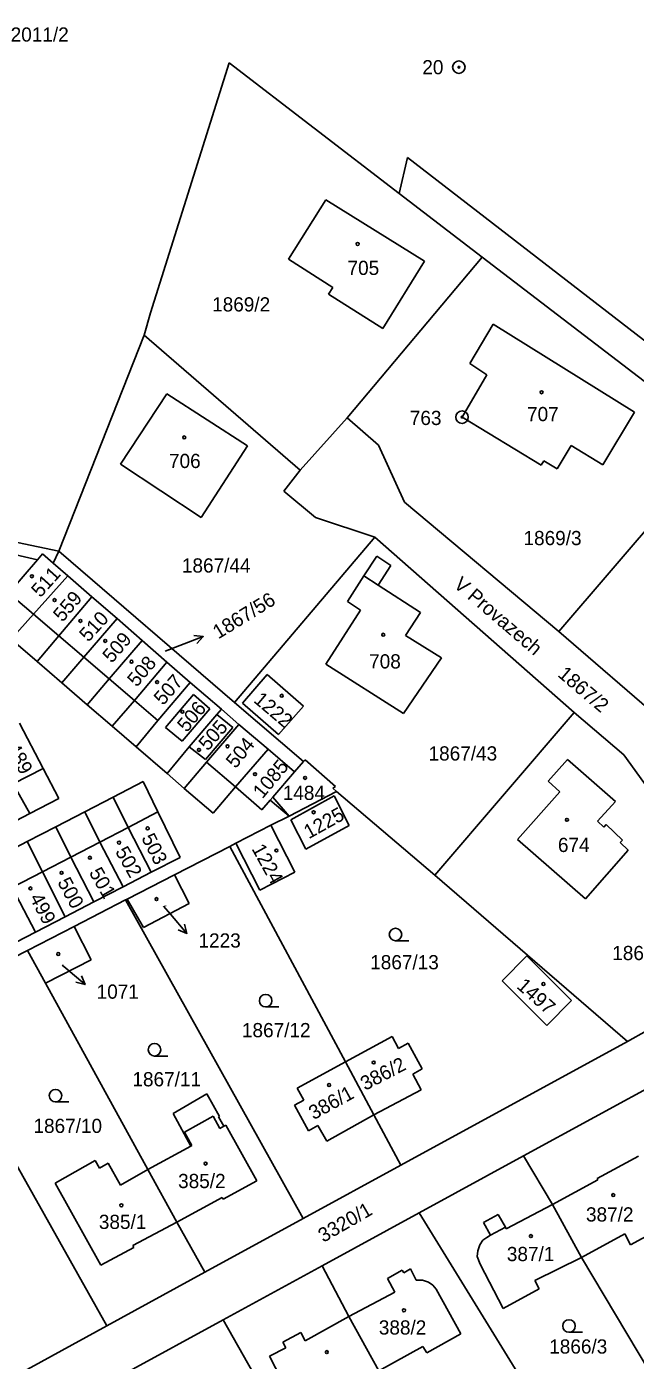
# Model space of a CAD drawing. Extents: x -763205 to -760228, y -1155311 to -1152844.
# Drawn here: x -761788.3 to -761715.4, y -1154690.1 to -1154530.5 of the extents above; entities that cross this region are included whole.
import ezdxf

# ---------------------------------------------------------------- set-up
doc = ezdxf.new("R2010")
doc.units = 0
for name, color, linetype in [('Vrstva 1', 7, 'Continuous'), ('Vrstva 15', 7, 'Continuous'), ('Vrstva 16', 7, 'Continuous'), ('Vrstva 17', 7, 'Continuous'), ('Vrstva 18', 7, 'Continuous'), ('Vrstva 19', 7, 'Continuous'), ('Vrstva 24', 7, 'Continuous'), ('Vrstva 25', 7, 'Continuous'), ('Vrstva 4', 7, 'Continuous'), ('Vrstva 6', 7, 'Continuous')]:
    doc.layers.add(name, color=color, linetype=linetype)

msp = doc.modelspace()

# ---------------------------------------------------------------- linework, layer by layer
at = {"layer": 'Vrstva 1'}
for p, q in [((-761773.43, -1154564.72), (-761764.03, -1154534.77)), ((-761764.03, -1154534.77), (-761743.66, -1154550.41)), ((-761743.66, -1154550.41), (-761733.71, -1154558.04)), ((-761756.93, -1154558.29), (-761752.45, -1154551.2)), ((-761752.45, -1154551.2), (-761740.63, -1154558.52)), ((-761756.93, -1154558.29), (-761751.59, -1154561.68)), ((-761749.88, -1154577.3), (-761733.71, -1154558.04)), ((-761745.63, -1154566.6), (-761740.63, -1154558.52)), ((-761733.71, -1154558.04), (-761705, -1154580.04)), ((-761752.12, -1154562.46), (-761751.59, -1154561.68)), ((-761752.12, -1154562.46), (-761745.63, -1154566.6)), ((-761774.2, -1154567.4), (-761773.43, -1154564.72)), ((-761735.2, -1154570.77), (-761732.4, -1154566.07)), ((-761732.4, -1154566.07), (-761715.48, -1154576.6)), ((-761784.4, -1154593.25), (-761774.2, -1154567.4)), ((-761774.2, -1154567.4), (-761755.53, -1154583.56)), ((-761735.2, -1154570.77), (-761733.14, -1154572.12)), ((-761736.13, -1154577.2), (-761733.14, -1154572.12)), ((-761777.05, -1154582.84), (-761771.49, -1154574.4)), ((-761771.49, -1154574.4), (-761761.83, -1154580.64)), ((-761755.53, -1154583.56), (-761749.88, -1154577.3)), ((-761749.88, -1154577.3), (-761746.15, -1154580.55)), ((-761736.13, -1154577.2), (-761726.65, -1154582.93)), ((-761719.28, -1154582.9), (-761715.48, -1154576.6)), ((-761767.37, -1154589.21), (-761761.83, -1154580.64)), ((-761746.15, -1154580.55), (-761743.03, -1154587.37)), ((-761724.73, -1154583.38), (-761723.06, -1154580.61)), ((-761724.52, -1154602.84), (-761705, -1154580.04)), ((-761723.06, -1154580.61), (-761719.28, -1154582.9)), ((-761726.65, -1154582.93), (-761726.34, -1154582.41)), ((-761726.34, -1154582.41), (-761724.73, -1154583.38)), ((-761777.05, -1154582.84), (-761767.37, -1154589.21)), ((-761757.46, -1154586.07), (-761755.53, -1154583.56)), ((-761757.46, -1154586.07), (-761753.68, -1154589.23)), ((-761743.03, -1154587.37), (-761724.52, -1154602.84)), ((-761812.28, -1154588.49), (-761786.99, -1154594.29)), ((-761753.68, -1154589.23), (-761746.59, -1154591.58)), ((-761763.39, -1154611.36), (-761746.59, -1154591.58)), ((-761746.59, -1154591.58), (-761722.69, -1154612.54)), ((-761786.99, -1154594.29), (-761786.36, -1154593.56)), ((-761786.36, -1154593.56), (-761785.1, -1154594.66)), ((-761785.1, -1154594.66), (-761784.4, -1154593.25)), ((-761784.4, -1154593.25), (-761763.39, -1154611.36)), ((-761790.39, -1154598.25), (-761786.99, -1154594.29)), ((-761785.1, -1154594.66), (-761783.34, -1154596.18)), ((-761747.87, -1154596.21), (-761746.34, -1154593.84)), ((-761746.34, -1154593.84), (-761744.65, -1154594.94)), ((-761746.18, -1154597.3), (-761744.65, -1154594.94)), ((-761787.44, -1154600.78), (-761783.34, -1154596.18)), ((-761783.34, -1154596.18), (-761780.46, -1154598.69)), ((-761749.86, -1154599.28), (-761747.87, -1154596.21)), ((-761746.18, -1154597.3), (-761741.11, -1154600.59)), ((-761784.42, -1154603.36), (-761780.46, -1154598.69)), ((-761780.46, -1154598.69), (-761777.45, -1154601.31)), ((-761749.86, -1154599.28), (-761748.27, -1154600.31)), ((-761790.11, -1154603.78), (-761787.44, -1154600.78)), ((-761781.43, -1154605.92), (-761777.45, -1154601.31)), ((-761777.45, -1154601.31), (-761774.43, -1154603.94)), ((-761752.45, -1154606.76), (-761748.27, -1154600.31)), ((-761742.89, -1154603.34), (-761741.11, -1154600.59)), ((-761787.03, -1154606.43), (-761784.42, -1154603.36)), ((-761742.89, -1154603.34), (-761738.58, -1154606.01)), ((-761724.52, -1154602.84), (-761711.97, -1154613.7)), ((-761790.11, -1154603.78), (-761787.03, -1154606.43)), ((-761778.4, -1154608.52), (-761774.43, -1154603.94)), ((-761774.43, -1154603.94), (-761771.47, -1154606.52)), ((-761787.03, -1154606.43), (-761784.05, -1154609)), ((-761784.05, -1154609), (-761781.43, -1154605.92)), ((-761775.37, -1154611.12), (-761771.47, -1154606.52)), ((-761771.47, -1154606.52), (-761768.7, -1154608.96)), ((-761743.12, -1154612.67), (-761738.58, -1154606.01)), ((-761762.43, -1154611.42), (-761759.47, -1154608.02)), ((-761759.47, -1154608.02), (-761755.13, -1154611.81)), ((-761752.45, -1154606.76), (-761743.12, -1154612.67)), ((-761784.05, -1154609), (-761781.02, -1154611.62)), ((-761781.02, -1154611.62), (-761778.4, -1154608.52)), ((-761772.56, -1154613.52), (-761768.7, -1154608.96)), ((-761768.7, -1154608.96), (-761764.95, -1154612.16)), ((-761778.02, -1154614.2), (-761775.37, -1154611.12)), ((-761763.39, -1154611.36), (-761755.1, -1154618.42)), ((-761781.02, -1154611.62), (-761778.02, -1154614.2)), ((-761768.8, -1154616.65), (-761765.51, -1154612.81)), ((-761765.51, -1154612.81), (-761764.95, -1154612.16)), ((-761764.95, -1154612.16), (-761762.84, -1154613.97)), ((-761762.43, -1154611.42), (-761758.09, -1154615.2)), ((-761758.09, -1154615.2), (-761755.13, -1154611.81)), ((-761739.4, -1154632.04), (-761722.69, -1154612.54)), ((-761722.69, -1154612.54), (-761716.77, -1154617.63)), ((-761789.11, -1154613.84), (-761786.29, -1154619.24)), ((-761778.02, -1154614.2), (-761775.17, -1154616.65)), ((-761775.17, -1154616.65), (-761772.56, -1154613.52)), ((-761766.74, -1154618.49), (-761762.84, -1154613.97)), ((-761762.84, -1154613.97), (-761759.36, -1154616.95)), ((-761775.17, -1154616.65), (-761771.45, -1154619.86)), ((-761771.45, -1154619.86), (-761768.8, -1154616.65)), ((-761763.26, -1154621.44), (-761759.36, -1154616.95)), ((-761759.36, -1154616.95), (-761756.2, -1154619.65)), ((-761716.77, -1154617.63), (-761701.1, -1154639.24)), ((-761786.29, -1154619.24), (-761784.41, -1154622.84)), ((-761769.4, -1154621.63), (-761766.74, -1154618.49)), ((-761756.2, -1154619.65), (-761755.1, -1154618.42)), ((-761754.91, -1154618.2), (-761755.1, -1154618.42)), ((-761751.3, -1154621.39), (-761754.91, -1154618.2)), ((-761725.82, -1154620.79), (-761723.48, -1154618.18)), ((-761723.48, -1154618.18), (-761717.75, -1154623.19)), ((-761777.9, -1154622.68), (-761774.33, -1154620.83)), ((-761774.33, -1154620.83), (-761772.55, -1154624.46)), ((-761771.45, -1154619.86), (-761769.4, -1154621.63)), ((-761758.78, -1154622.67), (-761756.2, -1154619.65)), ((-761725.82, -1154620.79), (-761724.4, -1154622.06)), ((-761789.88, -1154621.1), (-761787.87, -1154624.64)), ((-761769.4, -1154621.63), (-761765.94, -1154624.61)), ((-761765.94, -1154624.61), (-761763.26, -1154621.44)), ((-761763.26, -1154621.44), (-761760.09, -1154624.21)), ((-761756.83, -1154624.97), (-761751.15, -1154622.01)), ((-761756.65, -1154625.4), (-761751.46, -1154622.51)), ((-761751.61, -1154621.59), (-761751.3, -1154621.39)), ((-761751.15, -1154622.01), (-761751.61, -1154621.59)), ((-761751.46, -1154622.51), (-761749.64, -1154626.06)), ((-761751.15, -1154622.01), (-761739.4, -1154632.04)), ((-761729.49, -1154627.77), (-761724.4, -1154622.06)), ((-761787.87, -1154624.64), (-761784.41, -1154622.84)), ((-761781.31, -1154624.44), (-761777.9, -1154622.68)), ((-761777.9, -1154622.68), (-761776.12, -1154626.3)), ((-761760.09, -1154624.21), (-761759.09, -1154623.03)), ((-761759.09, -1154623.03), (-761758.78, -1154622.67)), ((-761759.09, -1154623.03), (-761756.83, -1154624.97)), ((-761719.89, -1154625.57), (-761717.75, -1154623.19)), ((-761791.34, -1154626.43), (-761787.87, -1154624.64)), ((-761784.78, -1154626.24), (-761781.31, -1154624.44)), ((-761781.31, -1154624.44), (-761779.52, -1154628.06)), ((-761772.55, -1154624.46), (-761769.88, -1154629.91)), ((-761759.02, -1154626.05), (-761756.83, -1154624.97)), ((-761756.65, -1154625.4), (-761754.84, -1154628.91)), ((-761719.89, -1154625.57), (-761719.15, -1154626.27)), ((-761788.2, -1154628.01), (-761784.78, -1154626.24)), ((-761784.78, -1154626.24), (-761782.98, -1154629.85)), ((-761776.12, -1154626.3), (-761773.37, -1154631.68)), ((-761763.21, -1154628.2), (-761759.02, -1154626.05)), ((-761759.02, -1154626.05), (-761756.14, -1154631.65)), ((-761754.84, -1154628.91), (-761749.64, -1154626.06)), ((-761719.15, -1154626.27), (-761718.87, -1154625.97)), ((-761718.87, -1154625.97), (-761716.9, -1154627.84)), ((-761791.8, -1154629.88), (-761788.2, -1154628.01)), ((-761788.2, -1154628.01), (-761786.39, -1154631.62)), ((-761779.52, -1154628.06), (-761776.73, -1154633.41)), ((-761770.58, -1154631.99), (-761763.94, -1154628.58)), ((-761763.94, -1154628.58), (-761763.21, -1154628.2)), ((-761763.94, -1154628.58), (-761750.08, -1154654.37)), ((-761763.21, -1154628.2), (-761760.33, -1154633.81)), ((-761729.49, -1154627.77), (-761721.36, -1154634.87)), ((-761717.17, -1154628.13), (-761716.9, -1154627.84)), ((-761717.17, -1154628.13), (-761716.24, -1154629.01)), ((-761782.98, -1154629.85), (-761780.22, -1154635.22)), ((-761773.37, -1154631.68), (-761769.88, -1154629.91)), ((-761721.36, -1154634.87), (-761716.24, -1154629.01)), ((-761786.39, -1154631.62), (-761783.66, -1154637)), ((-761776.73, -1154633.41), (-761773.37, -1154631.68)), ((-761776.24, -1154634.9), (-761770.58, -1154631.99)), ((-761770.58, -1154631.99), (-761768.8, -1154635.42)), ((-761760.33, -1154633.81), (-761756.14, -1154631.65)), ((-761739.4, -1154632.04), (-761716.33, -1154651.93)), ((-761789.99, -1154633.48), (-761787.23, -1154638.85)), ((-761780.22, -1154635.22), (-761776.73, -1154633.41)), ((-761783.66, -1154637), (-761780.22, -1154635.22)), ((-761782.6, -1154638.16), (-761776.42, -1154634.99)), ((-761776.42, -1154634.99), (-761776.24, -1154634.9)), ((-761776.42, -1154634.99), (-761755.16, -1154673.13)), ((-761776.24, -1154634.9), (-761774.29, -1154638.29)), ((-761774.29, -1154638.29), (-761768.8, -1154635.42)), ((-761788.16, -1154641.02), (-761782.6, -1154638.16)), ((-761787.23, -1154638.85), (-761783.66, -1154637)), ((-761782.6, -1154638.16), (-761780.55, -1154642.17)), ((-761790.68, -1154640.63), (-761787.23, -1154638.85)), ((-761794.15, -1154644.1), (-761788.16, -1154641.02)), ((-761788.16, -1154641.02), (-761786, -1154644.95)), ((-761731.31, -1154644.67), (-761728.37, -1154641.67)), ((-761728.37, -1154641.67), (-761723.03, -1154647.01)), ((-761786, -1154644.95), (-761780.55, -1154642.17)), ((-761725.97, -1154650), (-761731.31, -1154644.67)), ((-761716.33, -1154651.93), (-761702.46, -1154644.15)), ((-761786, -1154644.95), (-761773.77, -1154667.27)), ((-761723.03, -1154647.01), (-761725.97, -1154650)), ((-761750.08, -1154654.37), (-761744.5, -1154651.33)), ((-761744.5, -1154651.33), (-761743.72, -1154652.77)), ((-761743.72, -1154652.77), (-761742.58, -1154652.15)), ((-761743.44, -1154666.73), (-761716.33, -1154651.93)), ((-761742.58, -1154652.15), (-761740.91, -1154655.22)), ((-761796.44, -1154654.33), (-761778.68, -1154685.98)), ((-761755.88, -1154657.53), (-761750.08, -1154654.37)), ((-761750.08, -1154654.37), (-761746.7, -1154660.71)), ((-761742.04, -1154655.84), (-761740.91, -1154655.22)), ((-761742.04, -1154655.84), (-761741.01, -1154657.73)), ((-761728.77, -1154665.63), (-761711.26, -1154656.08)), ((-761755.88, -1154657.53), (-761755.09, -1154658.94)), ((-761756.21, -1154659.57), (-761755.09, -1154658.94)), ((-761746.7, -1154660.71), (-761741.01, -1154657.73)), ((-761769.38, -1154662.79), (-761765.94, -1154660.85)), ((-761765.94, -1154660.85), (-761765.13, -1154662.34)), ((-761756.21, -1154659.57), (-761754.51, -1154662.61)), ((-761752.34, -1154663.85), (-761746.7, -1154660.71)), ((-761746.7, -1154660.71), (-761743.44, -1154666.73)), ((-761765.13, -1154662.34), (-761764.66, -1154662.08)), ((-761764.66, -1154662.08), (-761764.42, -1154661.95)), ((-761764.42, -1154661.95), (-761760.7, -1154668.59)), ((-761754.51, -1154662.61), (-761753.39, -1154661.98)), ((-761753.39, -1154661.98), (-761752.34, -1154663.85)), ((-761769.38, -1154662.79), (-761768.5, -1154664.4)), ((-761773.77, -1154667.27), (-761768.6, -1154664.45)), ((-761768.6, -1154664.45), (-761768.5, -1154664.4)), ((-761741.26, -1154672.44), (-761728.77, -1154665.63)), ((-761728.77, -1154665.63), (-761725.3, -1154671.46)), ((-761719.94, -1154668.34), (-761715.01, -1154665.66)), ((-761784.86, -1154668.87), (-761780.07, -1154666.18)), ((-761780.07, -1154666.18), (-761779.56, -1154667.1)), ((-761779.56, -1154667.1), (-761778.49, -1154666.5)), ((-761778.49, -1154666.5), (-761777.02, -1154669.13)), ((-761755.16, -1154673.13), (-761743.44, -1154666.73)), ((-761777.02, -1154669.13), (-761773.77, -1154667.27)), ((-761773.77, -1154667.27), (-761770.28, -1154673.54)), ((-761764.74, -1154670.79), (-761760.7, -1154668.59)), ((-761725.3, -1154671.46), (-761719.85, -1154668.5)), ((-761719.94, -1154668.34), (-761719.85, -1154668.5)), ((-761784.86, -1154668.87), (-761779.37, -1154678.71)), ((-761770.28, -1154673.54), (-761764.84, -1154670.6)), ((-761764.84, -1154670.6), (-761764.74, -1154670.79)), ((-761730.86, -1154674.34), (-761725.3, -1154671.46)), ((-761725.3, -1154671.46), (-761721.84, -1154677.79)), ((-761775.55, -1154676.37), (-761770.28, -1154673.54)), ((-761770.28, -1154673.54), (-761766.93, -1154679.56)), ((-761766.93, -1154679.56), (-761755.16, -1154673.13)), ((-761752.87, -1154678.77), (-761741.26, -1154672.44)), ((-761741.26, -1154672.44), (-761725.89, -1154697.41)), ((-761733.55, -1154673.6), (-761731.81, -1154672.63)), ((-761733.55, -1154673.6), (-761732.7, -1154675.13)), ((-761731.81, -1154672.63), (-761730.93, -1154674.15)), ((-761715.95, -1154676.29), (-761710.67, -1154673.39)), ((-761733.15, -1154675.38), (-761732.7, -1154675.13)), ((-761730.93, -1154674.15), (-761730.86, -1154674.34)), ((-761721.84, -1154677.79), (-761716.65, -1154674.97)), ((-761716.65, -1154674.97), (-761715.95, -1154676.29)), ((-761779.37, -1154678.71), (-761775.43, -1154676.59)), ((-761775.55, -1154676.37), (-761775.43, -1154676.59)), ((-761734.23, -1154676.97), (-761734.01, -1154676.29)), ((-761734.01, -1154676.29), (-761733.64, -1154675.72)), ((-761733.64, -1154675.72), (-761733.15, -1154675.38)), ((-761734.3, -1154677.68), (-761734.23, -1154676.97)), ((-761734.3, -1154677.68), (-761733.97, -1154678.57)), ((-761727.42, -1154680.55), (-761721.84, -1154677.79)), ((-761721.84, -1154677.79), (-761712.18, -1154693.92)), ((-761778.68, -1154685.98), (-761766.93, -1154679.56)), ((-761764.75, -1154685.25), (-761752.87, -1154678.77)), ((-761752.87, -1154678.77), (-761749.69, -1154684.86)), ((-761745.04, -1154680.29), (-761743.28, -1154679.32)), ((-761743.28, -1154679.32), (-761743.11, -1154679.62)), ((-761743.11, -1154679.62), (-761742.31, -1154679.16)), ((-761742.31, -1154679.16), (-761741.61, -1154680.51)), ((-761733.97, -1154678.57), (-761731.22, -1154683.91)), ((-761744.17, -1154681.92), (-761745.04, -1154680.29)), ((-761741.61, -1154680.51), (-761740.85, -1154680.48)), ((-761740.85, -1154680.48), (-761740.16, -1154680.72)), ((-761740.16, -1154680.72), (-761739.62, -1154681.08)), ((-761739.62, -1154681.08), (-761739.24, -1154681.57)), ((-761739.24, -1154681.57), (-761736.28, -1154686.93)), ((-761731.22, -1154683.91), (-761726.89, -1154681.52)), ((-761727.42, -1154680.55), (-761726.89, -1154681.52)), ((-761749.69, -1154684.86), (-761744.17, -1154681.92)), ((-761790.7, -1154692.54), (-761778.68, -1154685.98)), ((-761776.45, -1154691.63), (-761764.75, -1154685.25)), ((-761764.75, -1154685.25), (-761746.94, -1154716.62)), ((-761754.91, -1154687.76), (-761749.69, -1154684.86)), ((-761749.69, -1154684.86), (-761746.08, -1154691.37)), ((-761757.6, -1154687.91), (-761755.42, -1154686.77)), ((-761757.6, -1154687.91), (-761757.25, -1154688.59)), ((-761755.42, -1154686.77), (-761754.91, -1154687.76)), ((-761740.35, -1154689.18), (-761736.28, -1154686.93)), ((-761759.19, -1154689.59), (-761757.25, -1154688.59)), ((-761759.19, -1154689.59), (-761755.07, -1154697.56)), ((-761746.08, -1154691.37), (-761740.84, -1154688.42)), ((-761740.84, -1154688.42), (-761740.35, -1154689.18))]:
    msp.add_line(p, q, dxfattribs=at)
at = {"layer": 'Vrstva 16'}
for p, q in [((-761771.69, -1154605.19), (-761769.93, -1154604.52)), ((-761767.124, -1154603.459), (-761769.93, -1154604.52)), ((-761771.87, -1154635.74), (-761771.03, -1154636.71)), ((-761769.076, -1154638.986), (-761771.03, -1154636.71)), ((-761784.02, -1154642.79), (-761783.57, -1154643.17)), ((-761781.28, -1154645.108), (-761783.57, -1154643.17))]:
    msp.add_line(p, q, dxfattribs=at)
for points in [[(-761768.236, -1154603.345), (-761767.124, -1154603.459), (-761767.882, -1154604.28)], [(-761769.348, -1154637.902), (-761769.076, -1154638.986), (-761770.107, -1154638.553)], [(-761781.72, -1154644.08), (-761781.28, -1154645.108), (-761782.366, -1154644.844)]]:
    msp.add_lwpolyline(points, dxfattribs=at)
at = {"layer": 'Vrstva 24'}
for centre, radius in [((-761736.51, -1154535.31), 0.75), ((-761736.51, -1154535.31), 0.1), ((-761736.13, -1154577.2), 0.75), ((-761736.13, -1154577.2), 0.1)]:
    msp.add_circle(centre, radius, dxfattribs=at)
at = {"layer": 'Vrstva 25'}
for p, q in [((-761744.1, -1154639.87), (-761742.5, -1154639.87)), ((-761759.65, -1154647.8), (-761758.05, -1154647.8)), ((-761772.96, -1154653.67), (-761771.36, -1154653.67)), ((-761784.82, -1154659.16), (-761783.22, -1154659.16)), ((-761723.31, -1154686.73), (-761721.71, -1154686.73))]:
    msp.add_line(p, q, dxfattribs=at)
for centre, radius in [((-761748.63, -1154556.47), 0.175), ((-761726.6, -1154574.22), 0.175), ((-761769.4, -1154579.62), 0.175), ((-761787.64, -1154596.24), 0.175), ((-761784.92, -1154599.09), 0.175), ((-761781.83, -1154601.59), 0.175), ((-761745.56, -1154603.24), 0.175), ((-761778.86, -1154603.98), 0.175), ((-761775.71, -1154606.47), 0.175), ((-761772.65, -1154608.91), 0.175), ((-761757.72, -1154610.55), 0.175), ((-761769.62, -1154612.47), 0.175), ((-761767.63, -1154617.03), 0.175), ((-761764.22, -1154616.6), 0.175), ((-761760.92, -1154619.93), 0.175), ((-761754.93, -1154620.38), 0.175), ((-761753.9, -1154624.49), 0.175), ((-761723.56, -1154625.4), 0.175), ((-761773.78, -1154626.42), 0.175), ((-761777.21, -1154628.13), 0.175), ((-761758.36, -1154629.07), 0.175), ((-761780.69, -1154629.94), 0.175), ((-761784.09, -1154631.74), 0.175), ((-761787.82, -1154633.61), 0.175), ((-761772.72, -1154634.89), 0.175), ((-761744.1, -1154639.12), 0.75), ((-761784.49, -1154641.46), 0.175), ((-761726.38, -1154645.05), 0.175), ((-761759.65, -1154647.05), 0.75), ((-761772.96, -1154652.92), 0.75), ((-761746.71, -1154654.45), 0.175), ((-761784.82, -1154658.41), 0.75), ((-761752.05, -1154657.14), 0.175), ((-761766.84, -1154666.54), 0.175), ((-761718.02, -1154670.31), 0.175), ((-761776.93, -1154671.54), 0.175), ((-761727.88, -1154675.22), 0.175), ((-761743.08, -1154684.11), 0.175), ((-761723.31, -1154685.98), 0.75), ((-761752.32, -1154689.11), 0.175)]:
    msp.add_circle(centre, radius, dxfattribs=at)
at = {"layer": 'Vrstva 4'}
for p, q in [((-761747.87, -1154596.21), (-761746.18, -1154597.3)), ((-761790.39, -1154598.25), (-761787.44, -1154600.78)), ((-761787.44, -1154600.78), (-761784.42, -1154603.36)), ((-761784.42, -1154603.36), (-761781.43, -1154605.92)), ((-761781.43, -1154605.92), (-761778.4, -1154608.52)), ((-761778.4, -1154608.52), (-761775.37, -1154611.12)), ((-761775.37, -1154611.12), (-761772.56, -1154613.52)), ((-761771.65, -1154614.34), (-761768.27, -1154610.38)), ((-761768.27, -1154610.38), (-761766.32, -1154612.11)), ((-761769.64, -1154616), (-761766.32, -1154612.11)), ((-761765.51, -1154612.81), (-761763.56, -1154614.33)), ((-761771.65, -1154614.34), (-761769.64, -1154616)), ((-761766.85, -1154618.18), (-761763.56, -1154614.33)), ((-761768.8, -1154616.65), (-761766.85, -1154618.18)), ((-761789.88, -1154621.1), (-761786.29, -1154619.24)), ((-761766.74, -1154618.49), (-761763.26, -1154621.44)), ((-761756.83, -1154624.97), (-761758.78, -1154622.67)), ((-761776.12, -1154626.3), (-761772.55, -1154624.46)), ((-761779.52, -1154628.06), (-761776.12, -1154626.3)), ((-761782.98, -1154629.85), (-761779.52, -1154628.06)), ((-761786.39, -1154631.62), (-761782.98, -1154629.85)), ((-761789.99, -1154633.48), (-761786.39, -1154631.62)), ((-761770.71, -1154660.57), (-761766.68, -1154658.2)), ((-761766.68, -1154658.2), (-761765.17, -1154660.9)), ((-761770.71, -1154660.57), (-761768.6, -1154664.45)), ((-761765.29, -1154660.96), (-761765.17, -1154660.9)), ((-761765.29, -1154660.96), (-761764.66, -1154662.08)), ((-761732.7, -1154675.13), (-761730.93, -1154674.15))]:
    msp.add_line(p, q, dxfattribs=at)
at = {"layer": 'Vrstva 6'}
for p, q in [((-761743.66, -1154550.41), (-761742.65, -1154546.11)), ((-761742.65, -1154546.11), (-761707.88, -1154572.99)), ((-761814.98, -1154586.9), (-761784.4, -1154593.25))]:
    msp.add_line(p, q, dxfattribs=at)

# ---------------------------------------------------------------- texts
at = {"layer": 'Vrstva 15'}
msp.add_text('V Provazech', height=1.7, rotation=319.42397, dxfattribs=at).set_placement((-761737.24, -1154597.438))
at = {"layer": 'Vrstva 16'}
msp.add_text('1867/56', height=1.7, rotation=31.56998, dxfattribs=at).set_placement((-761765.315, -1154603.813))
for s, p in [('1223', (-761767.687, -1154640.69)), ('1071', (-761779.887, -1154646.81))]:
    msp.add_text(s, height=1.7, dxfattribs=at).set_placement(p)
at = {"layer": 'Vrstva 17'}
for s, p in [('20', (-761740.885, -1154536.16)), ('763', (-761742.385, -1154578.14))]:
    msp.add_text(s, height=1.7, dxfattribs=at).set_placement(p)
at = {"layer": 'Vrstva 18'}
for s, height, p in [('2011/2', 1.7, (-761790.183, -1154532.25)), ('1869/2', 1.7, (-761766.057, -1154564.55)), ('1869/3', 1.7, (-761728.767, -1154592.52)), ('1867/44', 1.7, (-761769.677, -1154595.8)), ('1867/56', 0.1, (-761771.667, -1154605.19)), ('1867/43', 1.7, (-761740.137, -1154618.3)), ('1867/13', 1.7, (-761747.127, -1154643.29)), ('1867/42', 1.7, (-761718.137, -1154642.19)), ('1867/12', 1.7, (-761762.487, -1154651.42)), ('1867/11', 1.7, (-761775.607, -1154657.3)), ('1867/10', 1.7, (-761787.457, -1154662.88)), ('1866/3', 1.7, (-761725.687, -1154689.29))]:
    msp.add_text(s, height=height, dxfattribs=at).set_placement(p)
for s, rotation, p in [('1867/2', 319.59586, (-761724.771, -1154608.155)), ('3320/1', 30.08028, (-761752.735, -1154676.041))]:
    msp.add_text(s, height=1.7, rotation=rotation, dxfattribs=at).set_placement(p)
at = {"layer": 'Vrstva 19'}
for s, height, p in [('705', 1.7, (-761749.843, -1154560.18)), ('707', 1.7, (-761728.343, -1154577.68)), ('706', 1.7, (-761771.223, -1154583.29)), ('708', 1.7, (-761747.253, -1154607.28)), ('1484', 1.7, (-761757.602, -1154623.02)), ('674', 1.7, (-761724.643, -1154629.25)), ('1223', 0.1, (-761771.847, -1154635.74)), ('1071', 0.1, (-761783.997, -1154642.79)), ('385/2', 1.7, (-761770.133, -1154669.48)), ('387/2', 1.7, (-761721.283, -1154673.48)), ('385/1', 1.7, (-761779.623, -1154674.37)), ('387/1', 1.7, (-761730.763, -1154678.22)), ('388/2', 1.7, (-761746.093, -1154687.01))]:
    msp.add_text(s, height=height, dxfattribs=at).set_placement(p)
for s, rotation, p in [('511', 48.07116, (-761786.621, -1154598.883)), ('559', 49.44626, (-761783.976, -1154601.82)), ('510', 47.44091, (-761780.889, -1154604.205)), ('509', 48.98789, (-761778.074, -1154606.731)), ('508', 49.90463, (-761775.077, -1154609.588)), ('507', 48.64412, (-761771.933, -1154611.792)), ('506', 50.01922, (-761769.097, -1154615.018)), ('1222', 319.65315, (-761761.201, -1154611.224)), ('505', 48.64412, (-761766.573, -1154617.232)), ('504', 50.70676, (-761763.25, -1154619.346)), ('489', 298.16724, (-761790.748, -1154616.779)), ('1085', 50.13381, (-761760.028, -1154622.959)), ('1225', 29.10626, (-761754.477, -1154627.729)), ('503', 297.02132, (-761774.572, -1154627.561)), ('502', 299.42774, (-761777.713, -1154629.187)), ('1224', 298.91208, (-761761.37, -1154628.854)), ('501', 299.71422, (-761780.852, -1154631.706)), ('500', 298.28183, (-761784.628, -1154632.859)), ('499', 297.93805, (-761787.969, -1154634.73)), ('1497', 318.33535, (-761729.685, -1154645.451)), ('386/2', 27.55927, (-761747.73, -1154657.85)), ('386/1', 28.64789, (-761753.902, -1154661.356))]:
    msp.add_text(s, height=1.7, rotation=rotation, dxfattribs=at).set_placement(p)

doc.saveas('drawing.dxf')
